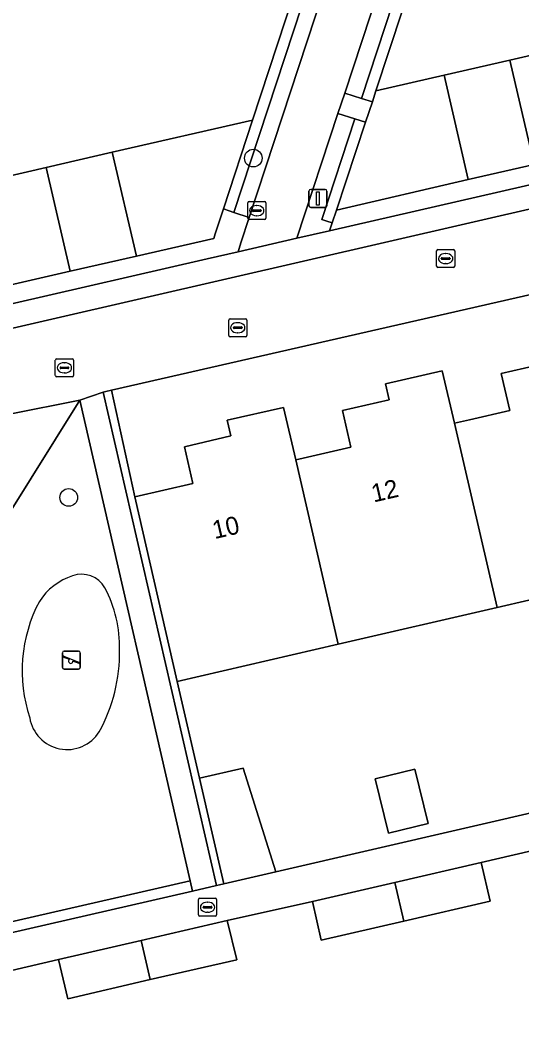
# Model space of a CAD drawing. Extents: x 156412 to 157779, y 382335 to 383768.
# Drawn here: x 156752.8 to 156780.6, y 382843.5 to 382900 of the extents above; entities that cross this region are included whole.
import ezdxf

# ---------------------------------------------------------------- set-up
doc = ezdxf.new("R2010")
doc.units = 0
for name, color, linetype in [('IMGEO_Boom', 7, 'Continuous'), ('IMGEO_Erf', 7, 'Continuous'), ('IMGEO_Groenvoorziening', 7, 'Continuous'), ('IMGEO_Haag', 7, 'Continuous'), ('IMGEO_Kolk', 7, 'Continuous'), ('IMGEO_Lichtmast', 7, 'Continuous'), ('IMGEO_Pand', 7, 'Continuous'), ('IMGEO_Pand_nummerreeks', 7, 'Continuous'), ('IMGEO_Rijbaan_lokaal_open', 7, 'Continuous'), ('IMGEO_Rioolput', 7, 'Continuous'), ('IMGEO_Speelvoorziening', 7, 'Continuous'), ('IMGEO_Terreindeel_zand', 7, 'Continuous'), ('IMGEO_Voetpad_open', 7, 'Continuous')]:
    doc.layers.add(name, color=color, linetype=linetype)

msp = doc.modelspace()

# ---------------------------------------------------------------- linework, layer by layer
at = {"layer": 'IMGEO_Boom'}
for centre in [(156765.73, 382892.356), (156755.513, 382873.56)]:
    msp.add_circle(centre, 0.489, dxfattribs=at)
at = {"layer": 'IMGEO_Erf'}
for points in [[(156785.674, 382909.416), (156776.184, 382907.218), (156772.519, 382896.083), (156776.284, 382896.95), (156779.935, 382897.791), (156787.356, 382899.501)], [(156750.667, 382891.009), (156754.26, 382891.835), (156757.926, 382892.678), (156765.679, 382894.46), (156769.356, 382905.644)], [(156837.115, 382897.607), (156757.875, 382879.497), (156759.163, 382873.595), (156762.378, 382874.337), (156761.916, 382876.372), (156764.481, 382876.967), (156764.288, 382877.833), (156767.406, 382878.544), (156768.076, 382875.64), (156768.249, 382875.679), (156768.959, 382875.841), (156771.135, 382876.337), (156770.668, 382878.385), (156773.252, 382878.974), (156773.048, 382879.85), (156776.186, 382880.575), (156776.858, 382877.673), (156777.037, 382877.714), (156777.691, 382877.865), (156779.921, 382878.381), (156779.448, 382880.427), (156782.03, 382881.024)], [(156781.273, 382892.009), (156777.623, 382891.164), (156770.332, 382889.477), (156770.098, 382888.771), (156769.953, 382888.333), (156788.904, 382892.695)], [(156752.267, 382884.266), (156763.167, 382886.771), (156764.886, 382887.169), (156765.046, 382887.655), (156765.508, 382889.065), (156764.644, 382889.353), (156764.388, 382889.437), (156764.071, 382889.541), (156763.622, 382888.168), (156763.539, 382887.912), (156759.257, 382886.929), (156755.591, 382886.087), (156751.991, 382885.26)], [(156783.024, 382854.424), (156778.348, 382853.343), (156778.844, 382851.2), (156774.058, 382850.092), (156769.493, 382849.036), (156768.997, 382851.179), (156764.29, 382850.124), (156764.82, 382847.954), (156760.03, 382846.849), (156755.457, 382845.794), (156754.942, 382847.957), (156750.279, 382846.872), (156750.781, 382844.707), (156746.004, 382843.602), (156741.43, 382842.544), (156740.913, 382844.692), (156738.623, 382844.151), (156739.488, 382840.289)]]:
    msp.add_lwpolyline(points, dxfattribs=at)
for points in [[(156842.813, 382873.008), (156840.789, 382881.694), (156831.826, 382879.621), (156823.06, 382877.593), (156814.295, 382875.566), (156814.569, 382874.07), (156809.582, 382872.917), (156809.24, 382874.398), (156805.529, 382873.541), (156796.753, 382871.513), (156787.987, 382869.488), (156779.221, 382867.463), (156770.432, 382865.433), (156761.515, 382863.373), (156762.748, 382858.014), (156765.163, 382858.57), (156766.983, 382852.812), (156839.709, 382869.642), (156839.125, 382872.15), (156840.982, 382872.582)], [(156775.412, 382855.496), (156773.219, 382854.96), (156772.482, 382857.972), (156774.676, 382858.508)]]:
    msp.add_lwpolyline(points, close=True, dxfattribs=at)
at = {"layer": 'IMGEO_Groenvoorziening'}
for points in [[(156780.385, 382922.087), (156779.301, 382921.834), (156770.791, 382895.963), (156771.725, 382895.665)], [(156776.184, 382907.218), (156778.948, 382915.639), (156781.069, 382922.247), (156780.385, 382922.087), (156771.725, 382895.665), (156772.318, 382895.476), (156772.519, 382896.083)], [(156774.992, 382920.852), (156774.651, 382920.773), (156774.309, 382920.694), (156772.135, 382914.091), (156769.356, 382905.644), (156765.679, 382894.46), (156764.071, 382889.541), (156764.388, 382889.437), (156764.644, 382889.353)], [(156776.018, 382921.089), (156774.992, 382920.852), (156764.644, 382889.353), (156765.508, 382889.065)], [(156769.804, 382888.868), (156769.527, 382888.96), (156771.355, 382894.536), (156770.416, 382894.823), (156768.144, 382887.917), (156769.953, 382888.333), (156770.098, 382888.771)], [(156771.947, 382894.355), (156771.355, 382894.536), (156769.527, 382888.96), (156769.804, 382888.868), (156770.098, 382888.771), (156770.332, 382889.477)], [(156759.163, 382873.595), (156757.875, 382879.497), (156757.565, 382879.426), (156757.417, 382879.392), (156763.701, 382852.059), (156763.854, 382852.093), (156764.098, 382852.148), (156762.748, 382858.014), (156761.515, 382863.373)], [(156756.129, 382878.945), (156735.72, 382846.251), (156762.237, 382852.326)], [(156736.219, 382845.75), (156762.371, 382851.741), (156762.237, 382852.326), (156735.72, 382846.251), (156735.272, 382845.533)]]:
    msp.add_lwpolyline(points, close=True, dxfattribs=at)
for centre, radius, start, end in [((156756.762, 382865.982), 3.397, 107.7385, 147.7564), ((156756.225, 382867.829), 1.475, 29.2689, 109.7528), ((156751.491, 382865.309), 6.838, 358.3731, 28.2901), ((156761.149, 382863.95), 8.215, 152.0979, 198.444), ((156749.158, 382864.976), 9.169, 331.3182, 0.8708), ((156755.426, 382861.693), 2.098, 189.3741, 327.8113)]:
    msp.add_arc(centre, radius, start, end, dxfattribs=at)
at = {"layer": 'IMGEO_Haag'}
for points in [[(156778.948, 382915.639), (156781.069, 382922.247), (156780.385, 382922.087), (156771.725, 382895.665), (156772.318, 382895.476), (156772.519, 382896.083), (156776.184, 382907.218)], [(156774.992, 382920.852), (156774.651, 382920.773), (156774.309, 382920.694), (156772.135, 382914.091), (156769.356, 382905.644), (156765.679, 382894.46), (156764.071, 382889.541), (156764.388, 382889.437), (156764.644, 382889.353)], [(156771.947, 382894.355), (156771.355, 382894.536), (156769.527, 382888.96), (156769.804, 382888.868), (156770.098, 382888.771), (156770.332, 382889.477)], [(156759.163, 382873.595), (156757.875, 382879.497), (156757.565, 382879.426), (156757.417, 382879.392), (156763.701, 382852.059), (156763.854, 382852.093), (156764.098, 382852.148), (156762.748, 382858.014), (156761.515, 382863.373)], [(156736.219, 382845.75), (156762.371, 382851.741), (156762.237, 382852.326), (156735.72, 382846.251), (156735.272, 382845.533)]]:
    msp.add_lwpolyline(points, close=True, dxfattribs=at)
at = {"layer": 'IMGEO_Kolk'}
for p, q in [((156765.418, 382889.022), (156765.418, 382889.874)), ((156765.493, 382889.948), (156766.345, 382889.948)), ((156765.906, 382889.728), (156765.931, 382889.728)), ((156766.419, 382889.874), (156766.419, 382889.022)), ((156765.677, 382889.442), (156765.677, 382889.454)), ((156766.115, 382889.405), (156765.717, 382889.405)), ((156765.72, 382889.491), (156766.118, 382889.491)), ((156765.929, 382889.168), (156765.904, 382889.168)), ((156766.161, 382889.454), (156766.161, 382889.442)), ((156766.345, 382888.948), (156765.493, 382888.948)), ((156762.774, 382851.36), (156763.626, 382851.36)), ((156762.699, 382850.434), (156762.699, 382851.286)), ((156762.958, 382850.854), (156762.958, 382850.866)), ((156763.396, 382850.817), (156762.998, 382850.817)), ((156763.001, 382850.903), (156763.399, 382850.903)), ((156763.187, 382851.14), (156763.212, 382851.14)), ((156763.442, 382850.866), (156763.442, 382850.854)), ((156763.7, 382851.286), (156763.7, 382850.434)), ((156763.626, 382850.36), (156762.774, 382850.36)), ((156763.21, 382850.58), (156763.185, 382850.58))]:
    msp.add_line(p, q, dxfattribs=at)
for points in [[(156765.418, 382889.022), (156765.418, 382889.874)], [(156765.493, 382889.948), (156766.345, 382889.948)], [(156766.419, 382889.874), (156766.419, 382889.022)], [(156766.345, 382888.948), (156765.493, 382888.948)], [(156762.774, 382851.36), (156763.626, 382851.36)], [(156762.699, 382850.434), (156762.699, 382851.286)], [(156763.7, 382851.286), (156763.7, 382850.434)], [(156763.626, 382850.36), (156762.774, 382850.36)]]:
    msp.add_lwpolyline(points, dxfattribs=at)
for centre, radius, start, end in [((156765.495, 382889.872), 0.0765, 91.552, 178.448), ((156765.495, 382889.872), 0.0765, 91.552, 178.448), ((156766.343, 382889.872), 0.0765, 1.552, 88.448), ((156766.343, 382889.872), 0.0765, 1.552, 88.448), ((156765.717, 382889.451), 0.0403, 85.8775, 175.7526), ((156765.714, 382889.441), 0.0366, 178.938, 274.7102), ((156766.118, 382889.448), 0.043, 264.8664, 352.4533), ((156766.122, 382889.453), 0.0386, 1.7309, 96.639), ((156765.495, 382889.024), 0.0765, 181.552, 268.448), ((156765.495, 382889.024), 0.0765, 181.552, 268.448), ((156766.343, 382889.024), 0.0765, 271.552, 358.448), ((156766.343, 382889.024), 0.0765, 271.552, 358.448), ((156762.776, 382851.284), 0.0765, 91.552, 178.448), ((156762.776, 382851.284), 0.0765, 91.552, 178.448), ((156763.624, 382851.284), 0.0765, 1.552, 88.448), ((156763.624, 382851.284), 0.0765, 1.552, 88.448), ((156762.998, 382850.863), 0.0403, 85.8775, 175.7526), ((156762.995, 382850.853), 0.0366, 178.938, 274.7102), ((156763.399, 382850.86), 0.043, 264.8664, 352.4533), ((156763.403, 382850.865), 0.0386, 1.7309, 96.639), ((156762.776, 382850.436), 0.0765, 181.552, 268.448), ((156762.776, 382850.436), 0.0765, 181.552, 268.448), ((156763.624, 382850.436), 0.0765, 271.552, 358.448), ((156763.624, 382850.436), 0.0765, 271.552, 358.448)]:
    msp.add_arc(centre, radius, start, end, dxfattribs=at)
for centre, major_axis, ratio, start_param, end_param in [((156765.905, 382889.448), (-0.387, 0.002), 0.722429, 4.712389, 7.853982), ((156765.93, 382889.448), (-0.39, 0.002), 0.717154, 1.570796, 4.712389), ((156763.186, 382850.86), (-0.387, 0.002), 0.722429, 4.712389, 7.853982), ((156763.211, 382850.86), (-0.39, 0.002), 0.717154, 1.570796, 4.712389)]:
    msp.add_ellipse(centre, major_axis=major_axis, ratio=ratio, start_param=start_param, end_param=end_param, dxfattribs=at)
at = {"layer": 'IMGEO_Lichtmast'}
for p, q in [((156768.811, 382889.721), (156768.811, 382890.521)), ((156768.811, 382890.521), (156768.811, 382889.721)), ((156768.911, 382890.621), (156769.701, 382890.621)), ((156769.701, 382890.621), (156768.911, 382890.621)), ((156769.801, 382890.521), (156769.801, 382889.721)), ((156769.801, 382889.721), (156769.801, 382890.521)), ((156769.701, 382889.621), (156768.911, 382889.621)), ((156768.911, 382889.621), (156769.701, 382889.621))]:
    msp.add_line(p, q, dxfattribs=at)
msp.add_lwpolyline([(156769.231, 382890.496), (156769.381, 382890.496), (156769.381, 382889.746), (156769.231, 382889.746), (156769.231, 382890.496)], dxfattribs=at)
for centre, start, end in [((156768.911, 382890.521), 90, 180), ((156768.911, 382890.521), 90, 180), ((156769.701, 382890.521), 0, 90), ((156769.701, 382890.521), 360, 90), ((156768.911, 382889.721), 180, 270), ((156768.911, 382889.721), 180, 270), ((156769.701, 382889.721), 270, 0), ((156769.701, 382889.721), 270, 0)]:
    msp.add_arc(centre, 0.1, start, end, dxfattribs=at)
at = {"layer": 'IMGEO_Pand'}
for points in [[(156779.935, 382897.791), (156781.273, 382892.009), (156788.687, 382893.725), (156787.356, 382899.501)], [(156779.935, 382897.791), (156776.284, 382896.95), (156777.623, 382891.164), (156781.273, 382892.009)], [(156776.284, 382896.95), (156772.519, 382896.083), (156772.318, 382895.476), (156771.947, 382894.355), (156770.332, 382889.477), (156777.623, 382891.164)], [(156765.679, 382894.46), (156757.926, 382892.678), (156759.257, 382886.929), (156763.539, 382887.912), (156763.622, 382888.168), (156764.071, 382889.541)], [(156755.591, 382886.087), (156759.257, 382886.929), (156757.926, 382892.678), (156754.26, 382891.835)], [(156754.26, 382891.835), (156750.667, 382891.009), (156751.991, 382885.26), (156755.591, 382886.087)], [(156785.626, 382879.701), (156784.954, 382882.605), (156781.822, 382881.881), (156782.03, 382881.024), (156779.448, 382880.427), (156779.921, 382878.381), (156777.691, 382877.865), (156777.037, 382877.714), (156776.858, 382877.673), (156779.221, 382867.463), (156787.987, 382869.488)], [(156776.858, 382877.673), (156776.186, 382880.575), (156773.048, 382879.85), (156773.252, 382878.974), (156770.668, 382878.385), (156771.135, 382876.337), (156768.959, 382875.841), (156768.249, 382875.679), (156768.076, 382875.64), (156770.432, 382865.433), (156779.221, 382867.463)], [(156768.076, 382875.64), (156767.406, 382878.544), (156764.288, 382877.833), (156764.481, 382876.967), (156761.916, 382876.372), (156762.378, 382874.337), (156759.163, 382873.595), (156761.515, 382863.373), (156770.432, 382865.433)], [(156762.748, 382858.014), (156764.098, 382852.148), (156766.983, 382852.812), (156765.163, 382858.57)], [(156773.219, 382854.96), (156775.412, 382855.496), (156774.676, 382858.508), (156772.482, 382857.972)], [(156774.058, 382850.092), (156778.844, 382851.2), (156778.348, 382853.343), (156773.562, 382852.235)], [(156774.058, 382850.092), (156773.562, 382852.235), (156768.997, 382851.179), (156769.493, 382849.036)], [(156759.529, 382849.02), (156760.03, 382846.849), (156764.82, 382847.954), (156764.29, 382850.124)], [(156759.529, 382849.02), (156754.942, 382847.957), (156755.457, 382845.794), (156760.03, 382846.849)]]:
    msp.add_lwpolyline(points, close=True, dxfattribs=at)
at = {"layer": 'IMGEO_Rijbaan_lokaal_open'}
for points in [[(156837.115, 382897.607), (156838.598, 382897.917), (156840.966, 382898.64), (156911.516, 382914.937), (156910.626, 382918.883), (156910.514, 382919.415), (156764.262, 382885.667), (156691.253, 382868.836), (156691.37, 382868.246), (156689.34, 382868.448), (156683.638, 382869.423)], [(156686.009, 382859.147), (156690.581, 382862.731), (156692.31, 382864.275), (156727.782, 382872.521), (156735.184, 382874.23), (156736.856, 382874.617), (156744.994, 382876.496), (156749.736, 382877.589), (156750.554, 382877.778), (156752.234, 382878.165), (156756.129, 382878.945), (156757.417, 382879.392), (156757.565, 382879.426), (156757.875, 382879.497), (156837.115, 382897.607)]]:
    msp.add_lwpolyline(points, dxfattribs=at)
at = {"layer": 'IMGEO_Rioolput'}
for p, q in [((156775.875, 382886.367), (156775.875, 382887.219)), ((156775.95, 382887.293), (156776.802, 382887.293)), ((156776.363, 382887.073), (156776.388, 382887.073)), ((156776.876, 382887.219), (156776.876, 382886.367)), ((156776.134, 382886.787), (156776.134, 382886.799)), ((156776.572, 382886.75), (156776.174, 382886.75)), ((156776.177, 382886.836), (156776.575, 382886.836)), ((156776.386, 382886.513), (156776.361, 382886.513)), ((156776.618, 382886.799), (156776.618, 382886.787)), ((156776.802, 382886.293), (156775.95, 382886.293)), ((156764.366, 382882.536), (156764.366, 382883.388)), ((156764.441, 382883.462), (156765.293, 382883.462)), ((156764.625, 382882.956), (156764.625, 382882.968)), ((156764.668, 382883.005), (156765.066, 382883.005)), ((156764.854, 382883.242), (156764.879, 382883.242)), ((156765.109, 382882.968), (156765.109, 382882.956)), ((156765.367, 382883.388), (156765.367, 382882.536)), ((156765.293, 382882.462), (156764.441, 382882.462)), ((156765.063, 382882.919), (156764.665, 382882.919)), ((156764.877, 382882.682), (156764.852, 382882.682)), ((156754.847, 382881.242), (156755.699, 382881.242)), ((156754.772, 382880.316), (156754.772, 382881.168)), ((156755.031, 382880.736), (156755.031, 382880.748)), ((156755.469, 382880.699), (156755.071, 382880.699)), ((156755.074, 382880.785), (156755.472, 382880.785)), ((156755.26, 382881.022), (156755.285, 382881.022)), ((156755.515, 382880.748), (156755.515, 382880.736)), ((156755.773, 382881.168), (156755.773, 382880.316)), ((156755.699, 382880.242), (156754.847, 382880.242)), ((156755.283, 382880.462), (156755.258, 382880.462))]:
    msp.add_line(p, q, dxfattribs=at)
for points in [[(156775.875, 382886.367), (156775.875, 382887.219)], [(156775.95, 382887.293), (156776.802, 382887.293)], [(156776.876, 382887.219), (156776.876, 382886.367)], [(156776.802, 382886.293), (156775.95, 382886.293)], [(156764.366, 382882.536), (156764.366, 382883.388)], [(156764.441, 382883.462), (156765.293, 382883.462)], [(156765.367, 382883.388), (156765.367, 382882.536)], [(156765.293, 382882.462), (156764.441, 382882.462)], [(156754.847, 382881.242), (156755.699, 382881.242)], [(156754.772, 382880.316), (156754.772, 382881.168)], [(156755.773, 382881.168), (156755.773, 382880.316)], [(156755.699, 382880.242), (156754.847, 382880.242)]]:
    msp.add_lwpolyline(points, dxfattribs=at)
for centre, radius, start, end in [((156775.952, 382887.217), 0.0765, 91.552, 178.448), ((156775.952, 382887.217), 0.0765, 91.552, 178.448), ((156776.8, 382887.217), 0.0765, 1.552, 88.448), ((156776.8, 382887.217), 0.0765, 1.552, 88.448), ((156775.952, 382886.369), 0.0765, 181.552, 268.448), ((156775.952, 382886.369), 0.0765, 181.552, 268.448), ((156776.174, 382886.796), 0.0403, 85.8775, 175.7526), ((156776.171, 382886.786), 0.0366, 178.938, 274.7102), ((156776.575, 382886.793), 0.043, 264.8664, 352.4533), ((156776.579, 382886.798), 0.0386, 1.7309, 96.639), ((156776.8, 382886.369), 0.0765, 271.552, 358.448), ((156776.8, 382886.369), 0.0765, 271.552, 358.448), ((156764.443, 382883.386), 0.0765, 91.552, 178.448), ((156764.443, 382883.386), 0.0765, 91.552, 178.448), ((156764.665, 382882.965), 0.0403, 85.8775, 175.7526), ((156764.662, 382882.955), 0.0366, 178.938, 274.7102), ((156765.066, 382882.962), 0.043, 264.8664, 352.4533), ((156765.07, 382882.967), 0.0386, 1.7309, 96.639), ((156765.291, 382883.386), 0.0765, 1.552, 88.448), ((156765.291, 382883.386), 0.0765, 1.552, 88.448), ((156764.443, 382882.538), 0.0765, 181.552, 268.448), ((156764.443, 382882.538), 0.0765, 181.552, 268.448), ((156765.291, 382882.538), 0.0765, 271.552, 358.448), ((156765.291, 382882.538), 0.0765, 271.552, 358.448), ((156754.849, 382881.166), 0.0765, 91.552, 178.448), ((156754.849, 382881.166), 0.0765, 91.552, 178.448), ((156755.697, 382881.166), 0.0765, 1.552, 88.448), ((156755.697, 382881.166), 0.0765, 1.552, 88.448), ((156755.071, 382880.745), 0.0403, 85.8775, 175.7526), ((156755.068, 382880.735), 0.0366, 178.938, 274.7102), ((156755.472, 382880.742), 0.043, 264.8664, 352.4533), ((156755.476, 382880.747), 0.0386, 1.7309, 96.639), ((156754.849, 382880.318), 0.0765, 181.552, 268.448), ((156754.849, 382880.318), 0.0765, 181.552, 268.448), ((156755.697, 382880.318), 0.0765, 271.552, 358.448), ((156755.697, 382880.318), 0.0765, 271.552, 358.448)]:
    msp.add_arc(centre, radius, start, end, dxfattribs=at)
for centre, major_axis, ratio, start_param, end_param in [((156776.362, 382886.793), (-0.387, 0.002), 0.722429, 4.712389, 7.853982), ((156776.387, 382886.793), (-0.39, 0.002), 0.717154, 1.570796, 4.712389), ((156764.853, 382882.962), (-0.387, 0.002), 0.722429, 4.712389, 7.853982), ((156764.878, 382882.962), (-0.39, 0.002), 0.717154, 1.570796, 4.712389), ((156755.259, 382880.742), (-0.387, 0.002), 0.722429, 4.712389, 7.853982), ((156755.284, 382880.742), (-0.39, 0.002), 0.717154, 1.570796, 4.712389)]:
    msp.add_ellipse(centre, major_axis=major_axis, ratio=ratio, start_param=start_param, end_param=end_param, dxfattribs=at)
at = {"layer": 'IMGEO_Speelvoorziening'}
for p, q in [((156755.165, 382864.149), (156755.165, 382864.949)), ((156755.165, 382864.949), (156755.165, 382864.149)), ((156755.265, 382865.049), (156756.055, 382865.049)), ((156756.055, 382865.049), (156755.265, 382865.049)), ((156756.155, 382864.949), (156756.155, 382864.149)), ((156756.155, 382864.149), (156756.155, 382864.949)), ((156755.548, 382864.577), (156755.209, 382864.714)), ((156755.234, 382864.774), (156756.11, 382864.421)), ((156756.086, 382864.361), (156755.746, 382864.498)), ((156756.055, 382864.049), (156755.265, 382864.049)), ((156755.265, 382864.049), (156756.055, 382864.049))]:
    msp.add_line(p, q, dxfattribs=at)
for centre, radius, start, end in [((156755.265, 382864.949), 0.1, 90, 180), ((156755.265, 382864.949), 0.1, 90, 180), ((156756.055, 382864.949), 0.1, 0, 90), ((156756.055, 382864.949), 0.1, 360, 90), ((156755.222, 382864.744), 0.0327, 68.078, 248.078), ((156755.627, 382864.487), 0.12, 130.9928, 5.1632), ((156756.098, 382864.391), 0.0327, 248.078, 68.078), ((156755.265, 382864.149), 0.1, 180, 270), ((156755.265, 382864.149), 0.1, 180, 270), ((156756.055, 382864.149), 0.1, 270, 0), ((156756.055, 382864.149), 0.1, 270, 0)]:
    msp.add_arc(centre, radius, start, end, dxfattribs=at)
at = {"layer": 'IMGEO_Terreindeel_zand'}
for centre, radius, start, end in [((156756.762, 382865.982), 3.397, 107.7385, 147.7564), ((156756.225, 382867.829), 1.475, 29.2689, 109.7528), ((156751.491, 382865.309), 6.838, 358.3731, 28.2901), ((156761.149, 382863.95), 8.215, 152.0979, 198.444), ((156749.158, 382864.976), 9.169, 331.3182, 0.8708), ((156755.426, 382861.693), 2.098, 189.3741, 327.8113)]:
    msp.add_arc(centre, radius, start, end, dxfattribs=at)
at = {"layer": 'IMGEO_Voetpad_open'}
for points in [[(156779.301, 382921.834), (156776.018, 382921.089), (156765.508, 382889.065), (156765.046, 382887.655), (156764.886, 382887.169), (156768.144, 382887.917), (156770.416, 382894.823), (156770.791, 382895.963)], [(156772.318, 382895.476), (156771.725, 382895.665), (156770.791, 382895.963), (156770.416, 382894.823), (156771.355, 382894.536), (156771.947, 382894.355)], [(156757.417, 382879.392), (156756.129, 382878.945), (156762.237, 382852.326), (156762.371, 382851.741), (156763.701, 382852.059)], [(156735.272, 382845.533), (156735.72, 382846.251), (156756.129, 382878.945), (156752.234, 382878.165), (156734.46, 382849.883), (156734.391, 382849.773), (156731.086, 382844.552)]]:
    msp.add_lwpolyline(points, close=True, dxfattribs=at)
for points in [[(156788.904, 382892.695), (156769.953, 382888.333), (156768.144, 382887.917), (156764.886, 382887.169), (156763.167, 382886.771), (156752.267, 382884.266), (156749.132, 382883.546), (156746.584, 382882.96), (156743.001, 382882.137), (156737.32, 382880.831), (156733.737, 382880.008), (156728.086, 382878.709), (156724.482, 382877.881), (156718.817, 382876.579), (156715.202, 382875.748), (156709.554, 382874.45), (156705.981, 382873.629), (156700.308, 382872.325), (156696.761, 382871.51), (156691.087, 382870.206), (156690.913, 382870.166), (156691.253, 382868.836), (156764.262, 382885.667), (156910.514, 382919.415)], [(156839.709, 382869.642), (156766.983, 382852.812), (156764.098, 382852.148), (156763.854, 382852.093), (156763.701, 382852.059), (156762.371, 382851.741), (156736.219, 382845.75), (156736.682, 382843.688), (156738.623, 382844.151), (156740.913, 382844.692), (156745.506, 382845.761), (156750.279, 382846.872), (156754.942, 382847.957), (156759.529, 382849.02), (156764.29, 382850.124), (156768.997, 382851.179), (156773.562, 382852.235), (156778.348, 382853.343), (156783.024, 382854.424)]]:
    msp.add_lwpolyline(points, dxfattribs=at)

# ---------------------------------------------------------------- texts
at = {"layer": 'IMGEO_Pand_nummerreeks'}
for s, p in [('12', (156772.39, 382873.279)), ('10', (156763.59, 382871.25))]:
    msp.add_text(s, height=1, rotation=12.9832, dxfattribs=at).set_placement(p)

doc.saveas('drawing.dxf')
